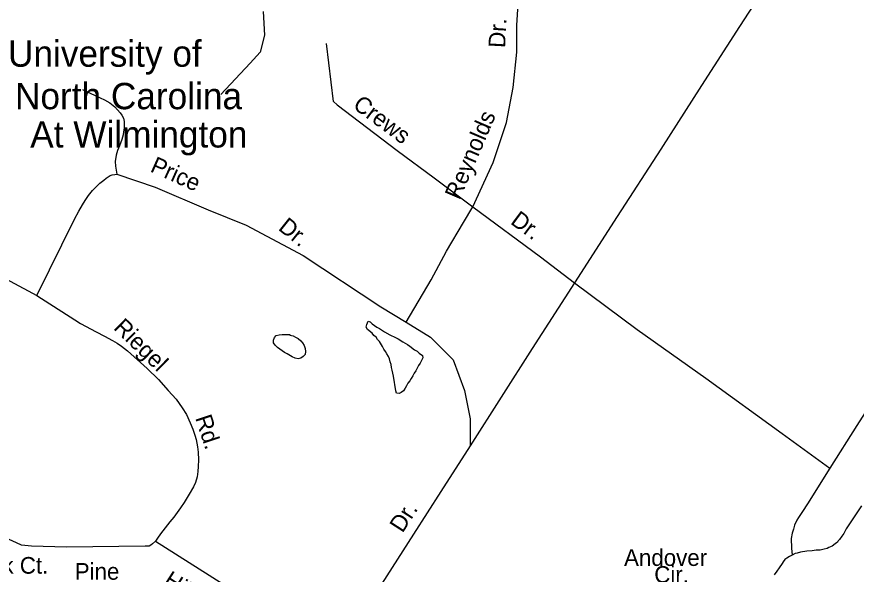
# Model space of a CAD drawing. Extents: x 2290055 to 2389491, y 66597 to 237875.
# Drawn here: x 2339912 to 2344693, y 173020 to 176195 of the extents above; entities that cross this region are included whole.
import ezdxf

# ---------------------------------------------------------------- set-up
doc = ezdxf.new("R2010")
doc.units = 0
for name, color, linetype in [('Exist Cultural Educational Facility College or University Label', 7, 'Continuous'), ('Exist Hydrographic Pond Under 1500 Sq Ft', 7, 'Continuous'), ('Exist Road Non-System Type 51', 7, 'Continuous'), ('Exist Road Non-System Type 51 Label', 7, 'Continuous')]:
    doc.layers.add(name, color=color, linetype=linetype)

msp = doc.modelspace()

# ---------------------------------------------------------------- linework, layer by layer
at = {"layer": 'Exist Hydrographic Pond Under 1500 Sq Ft'}
for points in [[(2342089, 174050.2), (2342074.7, 174051.5), (2342070.5, 174064.5), (2342057.2, 174148), (2342053.5, 174164.6), (2342050.5, 174183), (2342046.5, 174197.7), (2342044, 174214.8), (2342038.7, 174229.4), (2342035.5, 174246.3), (2342029.2, 174261.1), (2342020.2, 174276), (2342012.2, 174288.8), (2342002.5, 174301.5), (2341995, 174316.3), (2341977.2, 174344.9), (2341967, 174357.6), (2341958.5, 174370.9), (2341946, 174379.9), (2341935.5, 174393.5), (2341908.5, 174414.8), (2341901.7, 174427), (2341906, 174442.4), (2341912.5, 174461.6), (2341924, 174457.3), (2341936, 174447.1), (2341962.5, 174428), (2341978.5, 174418.9), (2342006.2, 174400.3), (2342037.2, 174383.6), (2342068, 174369.4), (2342084, 174360.6), (2342110.5, 174343.3), (2342124.5, 174336.9), (2342136.7, 174327.8), (2342150.5, 174318.9), (2342177, 174298.8), (2342192.2, 174290.2), (2342204, 174279.9), (2342222.7, 174266.1), (2342224.7, 174252.3), (2342209, 174222.9), (2342200, 174209.9), (2342193, 174194.5), (2342184.7, 174179.3), (2342174.5, 174164.7), (2342167, 174150), (2342157.5, 174135.5), (2342149.7, 174121.7), (2342139.5, 174108.6), (2342131.5, 174094), (2342124.5, 174079.1), (2342115.2, 174065.4), (2342101, 174055.2), (2342089, 174050.2)], [(2341515.2, 174247.8), (2341498, 174250.7), (2341481.2, 174257.7), (2341452.5, 174275.2), (2341436, 174283.9), (2341409.2, 174302.5), (2341397, 174312), (2341383.5, 174324.5), (2341374.2, 174338.1), (2341374.7, 174352.5), (2341380, 174368.3), (2341388.7, 174380), (2341405.5, 174384.6), (2341424, 174386.1), (2341466.5, 174385.4), (2341467.5, 174381), (2341486, 174377.7), (2341500, 174371), (2341515.2, 174362.5), (2341529.5, 174349.9), (2341539.5, 174338.3), (2341549.5, 174322.2), (2341554, 174306.7), (2341556.5, 174288.9), (2341554.7, 174271.6), (2341543.5, 174259.9), (2341529, 174250.9), (2341515.2, 174247.8)]]:
    msp.add_lwpolyline(points, dxfattribs=at)
at = {"layer": 'Exist Road Non-System Type 51'}
for p, q in [((2340025.4, 174608.2), (2340242.9, 174468.2)), ((2344521.5, 173638.6), (2344541.7, 173623.8))]:
    msp.add_line(p, q, dxfattribs=at)
for points in [[(2344265.4, 176506), (2344027.8, 176140.5), (2343811.1, 175803.7), (2343579.3, 175440.4), (2343332.2, 175058.4), (2343089.3, 174678.9)], [(2342509.9, 175113.6), (2342625, 175364.4), (2342700.8, 175592.3), (2342738.8, 175793), (2342760.5, 175993.8), (2342760.5, 176145.7), (2342765.9, 176237.9)], [(2341315, 176224.5), (2341323.4, 176090.1), (2341298.8, 175994.1), (2341240.8, 175931.6), (2341073.5, 175753.1)], [(2341736.4, 175693), (2341715.9, 175712.9), (2341675.8, 176043.3)], [(2340286.5, 175780.3), (2340362, 175745.3), (2340410.9, 175721.3), (2340441.8, 175704.4), (2340470.6, 175681.6), (2340485.3, 175666.1), (2340499.8, 175648.6), (2340510.5, 175635), (2340519, 175617.6), (2340523.7, 175599.7), (2340524.2, 175587.6), (2340523.2, 175561.6), (2340520.2, 175539.5), (2340516.9, 175523.3), (2340510, 175497.1), (2340497.4, 175460.5), (2340486.3, 175434.1), (2340477.5, 175407.8), (2340473, 175371.6), (2340474.1, 175343.4), (2340481.7, 175299.7)], [(2341736.4, 175693), (2342079.1, 175433.2), (2342289.4, 175277.4)], [(2345875.6, 175701.4), (2345485.6, 175099.7), (2345195.5, 174644.2), (2344944.7, 174254.2), (2344695.9, 173866.3), (2344541.7, 173623.8)], [(2340025.4, 174608.2), (2340239.9, 175042), (2340266, 175087.4), (2340286.5, 175123.9), (2340301.6, 175148.5), (2340320.5, 175177.5), (2340343.3, 175206.3), (2340364.5, 175227.1), (2340385.7, 175248), (2340407, 175264.9), (2340420.7, 175275.3), (2340432.1, 175284), (2340444, 175290.3), (2340456, 175294.8), (2340469.7, 175297.3), (2340481.7, 175299.7)], [(2340481.7, 175299.7), (2340699.3, 175225.6), (2341002.1, 175095.7), (2341218.4, 175009.2), (2341542.8, 174836), (2341986.1, 174543.7), (2342129.1, 174455.7)], [(2342289.4, 175277.4), (2342509.9, 175113.6)], [(2342129.1, 174455.7), (2342272.6, 174697), (2342359.3, 174859.8), (2342456.9, 175022.6), (2342509.9, 175113.6)], [(2342509.9, 175113.6), (2342895.4, 174827.2), (2343089.3, 174678.9)], [(2339677.4, 174758.5), (2339717.2, 174764.3), (2339747.4, 174757.3), (2339874.2, 174688.5), (2340025.4, 174608.2)], [(2343089.3, 174678.9), (2342848.1, 174305.1), (2342494.4, 173752)], [(2343089.3, 174678.9), (2343445.7, 174414.7), (2343837.1, 174136.2), (2344271.7, 173821.2), (2344521.5, 173638.6)], [(2340242.9, 174468.2), (2340275.2, 174447.4), (2340363.1, 174400.7), (2340412.3, 174376.7), (2340457.3, 174350.6), (2340483.8, 174335.5), (2340508.5, 174318.5), (2340541.7, 174291.9), (2340653.6, 174192.3), (2340718.1, 174128.9), (2340774.7, 174067.1), (2340818.7, 174016.6), (2340854.5, 173968.2), (2340878, 173929.1), (2340899.9, 173882), (2340915.4, 173846.5), (2340926.6, 173812.8), (2340933.8, 173787.2), (2340941.4, 173745.5), (2340944.6, 173715.4), (2340946.3, 173671.5), (2340945.8, 173633.7), (2340943, 173605.4), (2340938.3, 173575.4), (2340929.4, 173542.8), (2340918.2, 173518.4), (2340894, 173475.5), (2340866, 173428.4), (2340845.2, 173397.4), (2340807.2, 173346), (2340784.3, 173319.2), (2340730.9, 173251.1), (2340713.8, 173226.1), (2340702.7, 173208)], [(2342129.1, 174455.7), (2342267.3, 174370.6), (2342397.1, 174240.7), (2342461.9, 174067.5), (2342494.4, 173905.2), (2342494.4, 173752)], [(2342494.4, 173752), (2342327, 173490.7)], [(2340702.7, 173208), (2340685.3, 173193.2), (2340675.4, 173184.9), (2340665.8, 173180.2), (2340643.8, 173179.4), (2340195.7, 173174.4), (2339995.9, 173180.6), (2339937.9, 173186.2), (2339911.1, 173199.3), (2339868.4, 173217.6), (2339039.6, 173625.6)], [(2344541.7, 173623.8), (2344415.5, 173420.9), (2344387.3, 173377.8), (2344364.4, 173342.8), (2344355.2, 173328.3), (2344342.2, 173299.9), (2344335.2, 173277.6), (2344328.3, 173253.4), (2344323.2, 173223), (2344323.4, 173169.2), (2344328.9, 173129.3)], [(2342327, 173490.7), (2342171.5, 173248.1), (2341898.3, 172821.1), (2341729, 172554.1)], [(2344722.2, 173409.1), (2344635.1, 173279.6), (2344622.4, 173252.9), (2344610.9, 173236.7), (2344597.5, 173218.1), (2344589.9, 173209.6), (2344586.2, 173203.5), (2344572.6, 173192.8), (2344555, 173180.3), (2344537.3, 173171.7), (2344527.6, 173167.1), (2344509.8, 173162.4), (2344488, 173157.6), (2344464, 173156.7), (2344442.2, 173153.8), (2344412.1, 173150.7), (2344376.5, 173145.3), (2344356.7, 173140.3), (2344344.7, 173137.8), (2344328.9, 173129.3), (2344313.5, 173120.8), (2344297.8, 173112), (2344286, 173103.7), (2344276.6, 173091.2), (2344270.8, 173081.1), (2344254, 173056.5), (2344240.1, 173037.4), (2344225.4, 173017.3)], [(2340702.7, 173208), (2341141.8, 172929), (2341515.9, 172681.9), (2341729, 172554.1)]]:
    msp.add_lwpolyline(points, dxfattribs=at)

# ---------------------------------------------------------------- texts
at = {"layer": 'Exist Cultural Educational Facility College or University Label'}
for s, p in [('University of', (2339861.8, 175910.7)), ('North Carolina', (2339901.6, 175668.7)), ('At Wilmington', (2339988.3, 175450.5))]:
    msp.add_text(s, height=150, dxfattribs=at).set_placement(p)
at = {"layer": 'Exist Road Non-System Type 51 Label'}
for s, rotation, p in [('Dr.', 86.8805, (2342692.7, 176016.1)), ('Crews', 323.4092, (2341820.2, 175679.8)), ('Reynolds', 66.7789, (2342433.2, 175147.6)), ('Price', 335.9747, (2340666.5, 175315.7)), ('Dr.', 323.3862, (2342718.3, 175020)), ('Dr.', 321.3023, (2341395.8, 174985.3)), ('Riegel', 315.8112, (2340458, 174418.6)), ('Rd.', 288.1801, (2340926.8, 173910.7)), ('Dr.', 57.2506, (2342108.7, 173250.9)), ('Pine', 359.9364, (2340241.9, 172988.9)), ('Hills', 327.3359, (2340740.7, 172964.3))]:
    msp.add_text(s, height=95, rotation=rotation, dxfattribs=at).set_placement(p)
for s, p in [('1.  Seabrook Ct.', (2339173.4, 173023.1)), ('Andover', (2343370.6, 173067.3)), ('Cir.', (2343542.6, 172971.2))]:
    msp.add_text(s, height=95, dxfattribs=at).set_placement(p)

doc.saveas('drawing.dxf')
